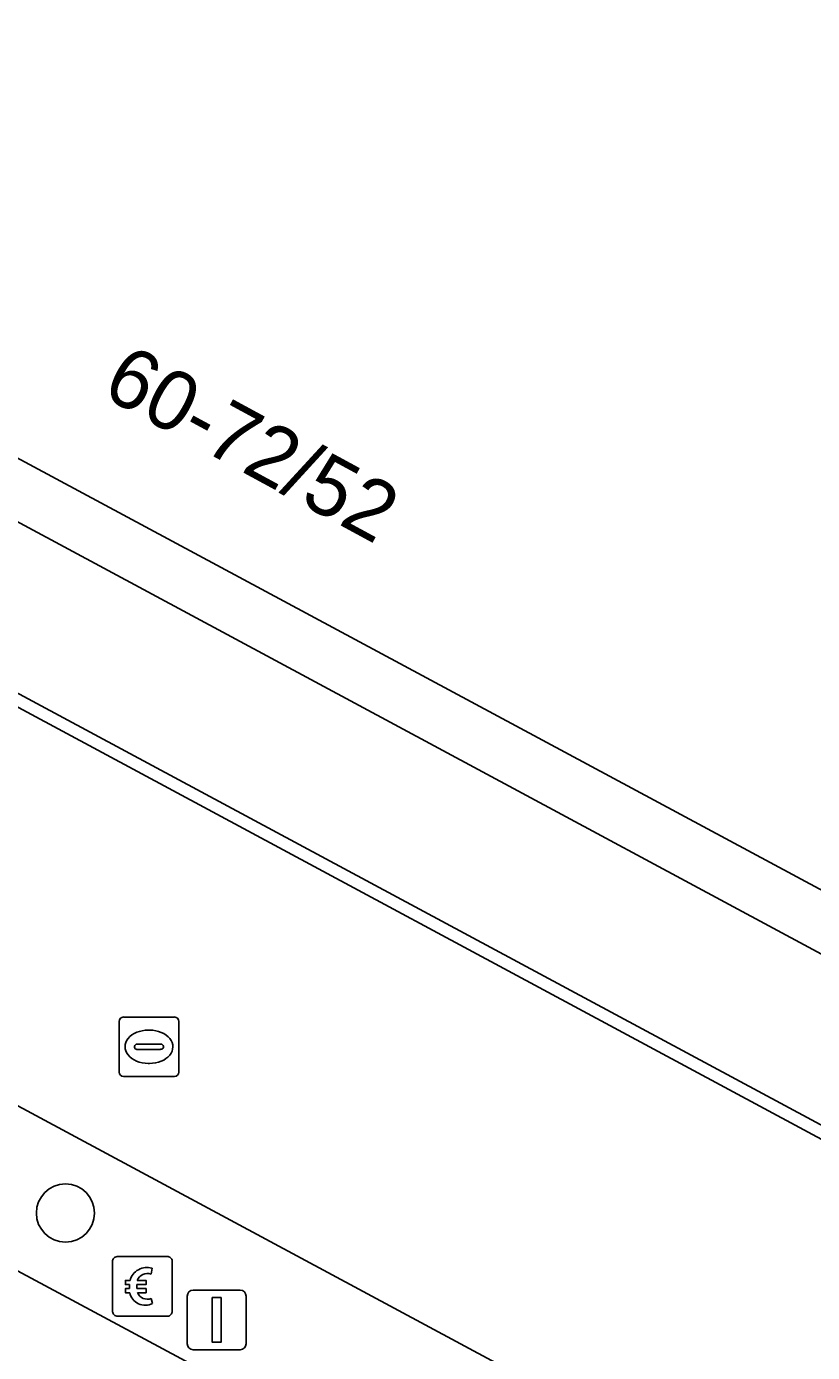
# Model space of a CAD drawing. Extents: x 159489 to 160304, y 383825 to 384531.
# Drawn here: x 159725.87 to 159739.08, y 384255.68 to 384277.95 of the extents above; entities that cross this region are included whole.
import ezdxf

# ---------------------------------------------------------------- set-up
doc = ezdxf.new("R2010")
doc.units = 0
for name, color, linetype in [('IMGEO_Betaalautomaat', 7, 'Continuous'), ('IMGEO_Boom', 7, 'Continuous'), ('IMGEO_Brandkraan', 7, 'Continuous'), ('IMGEO_Lichtmast', 7, 'Continuous'), ('IMGEO_Lijnafwatering', 7, 'Continuous'), ('IMGEO_Pand', 7, 'Continuous'), ('IMGEO_Pand_nummerreeks', 7, 'Continuous'), ('IMGEO_Pand_overbouw', 7, 'Continuous'), ('IMGEO_Parkeervlak_gesloten', 7, 'Continuous'), ('IMGEO_Voetpad_open', 7, 'Continuous')]:
    doc.layers.add(name, color=color, linetype=linetype)

msp = doc.modelspace()

# ---------------------------------------------------------------- linework, layer by layer
at = {"layer": 'IMGEO_Betaalautomaat'}
for p, q in [((159727.318, 384256.365), (159727.318, 384257.206)), ((159727.318, 384257.206), (159727.318, 384256.365)), ((159727.393, 384257.289), (159728.234, 384257.289)), ((159728.234, 384257.289), (159727.393, 384257.289)), ((159728.317, 384257.215), (159728.317, 384256.374)), ((159728.317, 384256.374), (159728.317, 384257.215)), ((159727.98, 384257.094), (159727.963, 384256.994)), ((159727.601, 384256.753), (159727.601, 384256.821)), ((159727.722, 384256.821), (159727.722, 384256.753)), ((159727.967, 384256.588), (159727.989, 384256.501)), ((159728.243, 384256.29), (159727.402, 384256.29)), ((159727.402, 384256.29), (159728.243, 384256.29))]:
    msp.add_line(p, q, dxfattribs=at)
for points in [[(159727.601, 384256.821), (159727.532, 384256.821), (159727.532, 384256.89), (159727.611, 384256.89)], [(159727.733, 384256.89), (159727.88, 384256.89), (159727.88, 384256.821), (159727.722, 384256.821)], [(159727.606, 384256.684), (159727.532, 384256.684), (159727.532, 384256.753), (159727.601, 384256.753)], [(159727.722, 384256.753), (159727.88, 384256.753), (159727.88, 384256.684), (159727.736, 384256.684)]]:
    msp.add_lwpolyline(points, dxfattribs=at)
for centre, radius, start, end in [((159727.396, 384257.212), 0.0779, 92.4484, 184.2845), ((159727.396, 384257.212), 0.0779, 92.4484, 184.2845), ((159728.24, 384257.212), 0.0779, 2.4484, 94.2845), ((159728.24, 384257.212), 0.0779, 2.4484, 94.2845), ((159727.894, 384256.814), 0.293, 73.014, 165.0139), ((159727.9, 384256.827), 0.179, 69.3236, 159.5683), ((159727.867, 384256.739), 0.267, 191.8096, 297.0389), ((159727.9, 384256.754), 0.179, 202.7625, 291.8693), ((159727.396, 384256.368), 0.0779, 182.4484, 274.2845), ((159727.396, 384256.368), 0.0779, 182.4484, 274.2845), ((159728.24, 384256.368), 0.0779, 272.4484, 4.2845), ((159728.24, 384256.368), 0.0779, 272.4484, 4.2845)]:
    msp.add_arc(centre, radius, start, end, dxfattribs=at)
at = {"layer": 'IMGEO_Boom'}
msp.add_circle((159726.526, 384258.022), 0.489, dxfattribs=at)
at = {"layer": 'IMGEO_Brandkraan'}
for p, q in [((159727.428, 384260.388), (159727.428, 384261.24)), ((159727.503, 384261.314), (159728.355, 384261.314)), ((159728.429, 384261.24), (159728.429, 384260.388)), ((159727.916, 384261.094), (159727.941, 384261.094)), ((159727.687, 384260.808), (159727.687, 384260.82)), ((159728.125, 384260.771), (159727.727, 384260.771)), ((159727.73, 384260.857), (159728.128, 384260.857)), ((159728.171, 384260.82), (159728.171, 384260.808)), ((159727.939, 384260.534), (159727.914, 384260.534)), ((159728.355, 384260.314), (159727.503, 384260.314))]:
    msp.add_line(p, q, dxfattribs=at)
for points in [[(159727.428, 384260.388), (159727.428, 384261.24)], [(159727.503, 384261.314), (159728.355, 384261.314)], [(159728.429, 384261.24), (159728.429, 384260.388)], [(159728.355, 384260.314), (159727.503, 384260.314)]]:
    msp.add_lwpolyline(points, dxfattribs=at)
for centre, radius, start, end in [((159727.505, 384261.238), 0.0765, 91.552, 178.448), ((159727.505, 384261.238), 0.0765, 91.552, 178.448), ((159728.353, 384261.238), 0.0765, 1.552, 88.448), ((159728.353, 384261.238), 0.0765, 1.552, 88.448), ((159727.727, 384260.817), 0.0403, 85.8775, 175.7526), ((159727.724, 384260.807), 0.0366, 178.938, 274.7102), ((159728.128, 384260.814), 0.043, 264.8664, 352.4533), ((159728.132, 384260.819), 0.0386, 1.7309, 96.639), ((159727.505, 384260.39), 0.0765, 181.552, 268.448), ((159727.505, 384260.39), 0.0765, 181.552, 268.448), ((159728.353, 384260.39), 0.0765, 271.552, 358.448), ((159728.353, 384260.39), 0.0765, 271.552, 358.448)]:
    msp.add_arc(centre, radius, start, end, dxfattribs=at)
for centre, major_axis, ratio, start_param, end_param in [((159727.915, 384260.814), (-0.387, 0.002), 0.722429, 4.712389, 7.853982), ((159727.94, 384260.814), (-0.39, 0.002), 0.717154, 1.570796, 4.712389)]:
    msp.add_ellipse(centre, major_axis=major_axis, ratio=ratio, start_param=start_param, end_param=end_param, dxfattribs=at)
at = {"layer": 'IMGEO_Lichtmast'}
for p, q in [((159728.671, 384256.726), (159729.461, 384256.726)), ((159729.461, 384256.726), (159728.671, 384256.726)), ((159728.571, 384255.826), (159728.571, 384256.626)), ((159728.571, 384256.626), (159728.571, 384255.826)), ((159729.561, 384256.626), (159729.561, 384255.826)), ((159729.561, 384255.826), (159729.561, 384256.626)), ((159729.461, 384255.726), (159728.671, 384255.726)), ((159728.671, 384255.726), (159729.461, 384255.726))]:
    msp.add_line(p, q, dxfattribs=at)
msp.add_lwpolyline([(159728.991, 384256.601), (159729.141, 384256.601), (159729.141, 384255.851), (159728.991, 384255.851), (159728.991, 384256.601)], dxfattribs=at)
for centre, start, end in [((159728.671, 384256.626), 90, 180), ((159728.671, 384256.626), 90, 180), ((159729.461, 384256.626), 0, 90), ((159729.461, 384256.626), 360, 90), ((159728.671, 384255.826), 180, 270), ((159728.671, 384255.826), 180, 270), ((159729.461, 384255.826), 270, 0), ((159729.461, 384255.826), 270, 0)]:
    msp.add_arc(centre, 0.1, start, end, dxfattribs=at)
at = {"layer": 'IMGEO_Lijnafwatering'}
for points in [[(159727.982, 384265.536), (159711.214, 384274.544)], [(159744.751, 384256.528), (159727.982, 384265.536)]]:
    msp.add_lwpolyline(points, dxfattribs=at)
at = {"layer": 'IMGEO_Pand'}
msp.add_lwpolyline([(159747.439, 384293.915), (159731.551, 384302.457), (159731.779, 384302.882), (159730.898, 384303.355), (159730.67, 384302.93), (159730.406, 384303.072), (159715.868, 384275.99), (159766.025, 384249.054), (159765.572, 384248.208), (159765.546, 384248.161), (159779.824, 384240.489), (159781.812, 384244.448), (159783.972, 384248.491), (159794.191, 384267.623), (159794.673, 384268.525)], close=True, dxfattribs=at)
at = {"layer": 'IMGEO_Pand_overbouw'}
msp.add_lwpolyline([(159718.52, 384309.461), (159703.988, 384282.369), (159693.529, 384288.01), (159693.055, 384287.196), (159765.572, 384248.208), (159766.025, 384249.054), (159715.868, 384275.99), (159730.406, 384303.072), (159724.846, 384306.056), (159724.134, 384306.443)], close=True, dxfattribs=at)
at = {"layer": 'IMGEO_Parkeervlak_gesloten'}
msp.add_lwpolyline([(159718.689, 384260.816), (159717.817, 384259.189), (159732.627, 384251.248), (159761.116, 384235.868), (159761.993, 384237.492), (159733.502, 384252.874)], close=True, dxfattribs=at)
at = {"layer": 'IMGEO_Voetpad_open'}
for points in [[(159778.522, 384238.137), (159677.536, 384292.428), (159674.737, 384287.233), (159775.75, 384232.935)], [(159778.522, 384238.137), (159775.75, 384232.935), (159674.737, 384287.233), (159677.536, 384292.428)]]:
    msp.add_lwpolyline(points, close=True, dxfattribs=at)
for points in [[(159674.569, 384284.792), (159675.705, 384283.863), (159698.359, 384271.717), (159703.175, 384269.135), (159718.689, 384260.816), (159733.502, 384252.874), (159761.993, 384237.492), (159773.411, 384231.328)], [(159780.183, 384233.42), (159783.032, 384238.709), (159779.824, 384240.489), (159765.546, 384248.161), (159765.572, 384248.208), (159766.025, 384249.054), (159715.868, 384275.99)]]:
    msp.add_lwpolyline(points, dxfattribs=at)

# ---------------------------------------------------------------- texts
at = {"layer": 'IMGEO_Pand_nummerreeks'}
msp.add_text('60-72/52', height=1, rotation=331.5125, dxfattribs=at).set_placement((159727.104, 384271.764))

doc.saveas('drawing.dxf')
